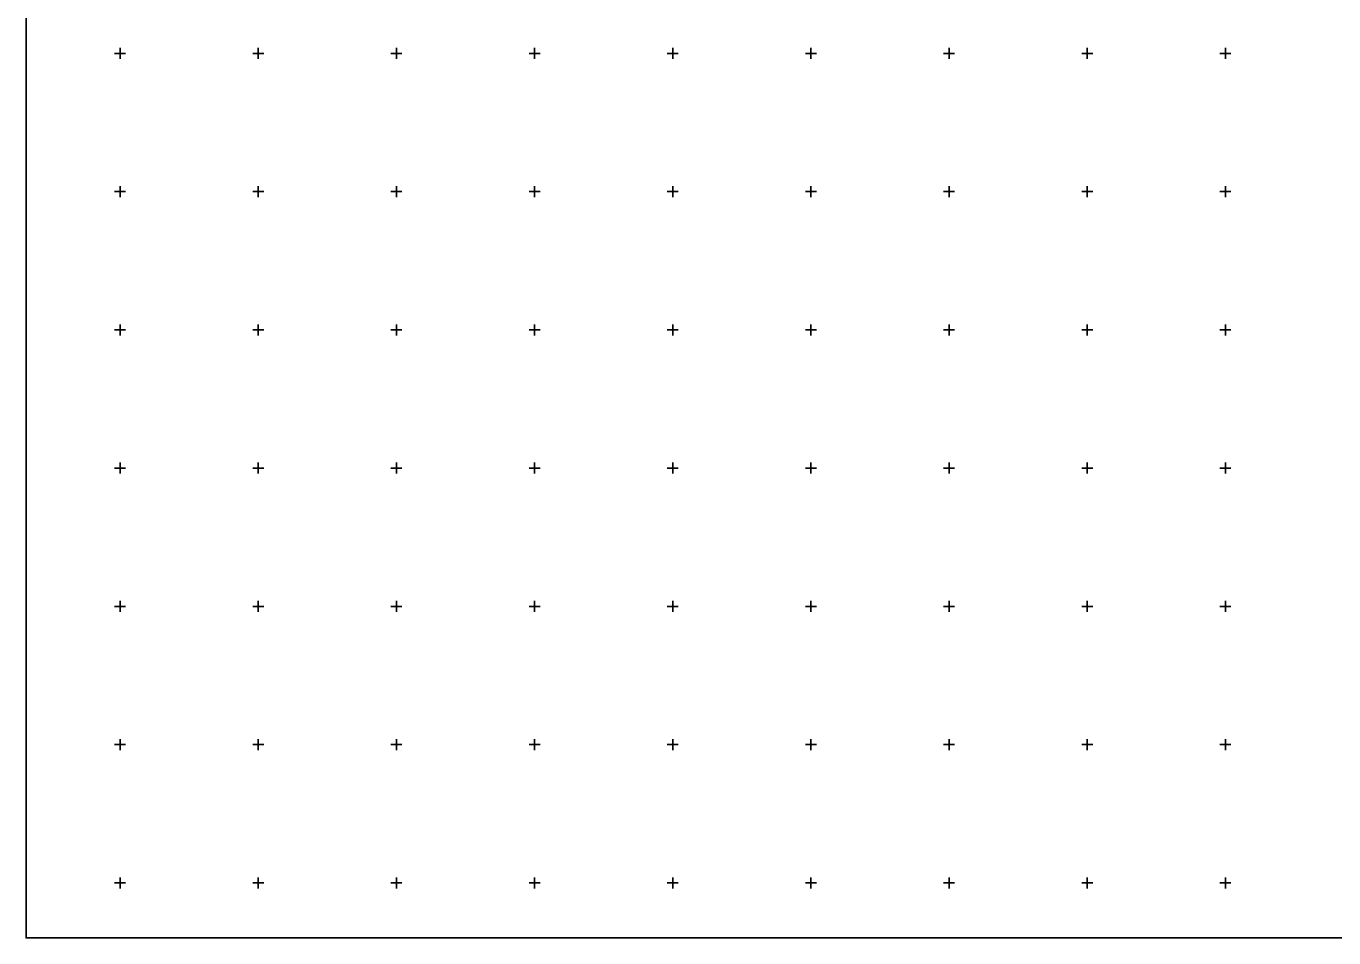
# Model space of a CAD drawing. Extents: x 528816 to 533196, y 6574767 to 6575847.
# Drawn here: x 528816 to 529289.3, y 6575030.1 to 6575359.8 of the extents above; entities that cross this region are included whole.
import ezdxf

# ---------------------------------------------------------------- set-up
doc = ezdxf.new("R2010")
doc.units = 0
doc.layers.add('VORK', color=7, linetype='Continuous')
doc.layers.add('VORMISTUS', color=7, linetype='Continuous')

msp = doc.modelspace()

# ---------------------------------------------------------------- linework, layer by layer
at = {"layer": 'VORK'}
for p, q in [((528848, 6575350), (528852, 6575350)), ((528850, 6575352), (528850, 6575348)), ((528898, 6575350), (528902, 6575350)), ((528900, 6575352), (528900, 6575348)), ((528948, 6575350), (528952, 6575350)), ((528950, 6575352), (528950, 6575348)), ((528998, 6575350), (529002, 6575350)), ((529000, 6575352), (529000, 6575348)), ((529048, 6575350), (529052, 6575350)), ((529050, 6575352), (529050, 6575348)), ((529098, 6575350), (529102, 6575350)), ((529100, 6575352), (529100, 6575348)), ((529148, 6575350), (529152, 6575350)), ((529150, 6575352), (529150, 6575348)), ((529198, 6575350), (529202, 6575350)), ((529200, 6575352), (529200, 6575348)), ((529248, 6575350), (529252, 6575350)), ((529250, 6575352), (529250, 6575348)), ((528850, 6575302), (528850, 6575298)), ((528900, 6575302), (528900, 6575298)), ((528950, 6575302), (528950, 6575298)), ((529000, 6575302), (529000, 6575298)), ((529050, 6575302), (529050, 6575298)), ((529100, 6575302), (529100, 6575298)), ((529150, 6575302), (529150, 6575298)), ((529200, 6575302), (529200, 6575298)), ((529250, 6575302), (529250, 6575298)), ((528848, 6575300), (528852, 6575300)), ((528898, 6575300), (528902, 6575300)), ((528948, 6575300), (528952, 6575300)), ((528998, 6575300), (529002, 6575300)), ((529048, 6575300), (529052, 6575300)), ((529098, 6575300), (529102, 6575300)), ((529148, 6575300), (529152, 6575300)), ((529198, 6575300), (529202, 6575300)), ((529248, 6575300), (529252, 6575300)), ((528848, 6575250), (528852, 6575250)), ((528850, 6575252), (528850, 6575248)), ((528898, 6575250), (528902, 6575250)), ((528900, 6575252), (528900, 6575248)), ((528948, 6575250), (528952, 6575250)), ((528950, 6575252), (528950, 6575248)), ((528998, 6575250), (529002, 6575250)), ((529000, 6575252), (529000, 6575248)), ((529048, 6575250), (529052, 6575250)), ((529050, 6575252), (529050, 6575248)), ((529098, 6575250), (529102, 6575250)), ((529100, 6575252), (529100, 6575248)), ((529148, 6575250), (529152, 6575250)), ((529150, 6575252), (529150, 6575248)), ((529198, 6575250), (529202, 6575250)), ((529200, 6575252), (529200, 6575248)), ((529248, 6575250), (529252, 6575250)), ((529250, 6575252), (529250, 6575248)), ((528850, 6575202), (528850, 6575198)), ((528900, 6575202), (528900, 6575198)), ((528950, 6575202), (528950, 6575198)), ((529000, 6575202), (529000, 6575198)), ((529050, 6575202), (529050, 6575198)), ((529100, 6575202), (529100, 6575198)), ((529150, 6575202), (529150, 6575198)), ((529200, 6575202), (529200, 6575198)), ((529250, 6575202), (529250, 6575198)), ((528848, 6575200), (528852, 6575200)), ((528898, 6575200), (528902, 6575200)), ((528948, 6575200), (528952, 6575200)), ((528998, 6575200), (529002, 6575200)), ((529048, 6575200), (529052, 6575200)), ((529098, 6575200), (529102, 6575200)), ((529148, 6575200), (529152, 6575200)), ((529198, 6575200), (529202, 6575200)), ((529248, 6575200), (529252, 6575200)), ((528848, 6575150), (528852, 6575150)), ((528850, 6575152), (528850, 6575148)), ((528898, 6575150), (528902, 6575150)), ((528900, 6575152), (528900, 6575148)), ((528948, 6575150), (528952, 6575150)), ((528950, 6575152), (528950, 6575148)), ((528998, 6575150), (529002, 6575150)), ((529000, 6575152), (529000, 6575148)), ((529048, 6575150), (529052, 6575150)), ((529050, 6575152), (529050, 6575148)), ((529098, 6575150), (529102, 6575150)), ((529100, 6575152), (529100, 6575148)), ((529148, 6575150), (529152, 6575150)), ((529150, 6575152), (529150, 6575148)), ((529198, 6575150), (529202, 6575150)), ((529200, 6575152), (529200, 6575148)), ((529248, 6575150), (529252, 6575150)), ((529250, 6575152), (529250, 6575148)), ((528848, 6575100), (528852, 6575100)), ((528850, 6575102), (528850, 6575098)), ((528898, 6575100), (528902, 6575100)), ((528900, 6575102), (528900, 6575098)), ((528948, 6575100), (528952, 6575100)), ((528950, 6575102), (528950, 6575098)), ((528998, 6575100), (529002, 6575100)), ((529000, 6575102), (529000, 6575098)), ((529048, 6575100), (529052, 6575100)), ((529050, 6575102), (529050, 6575098)), ((529098, 6575100), (529102, 6575100)), ((529100, 6575102), (529100, 6575098)), ((529148, 6575100), (529152, 6575100)), ((529150, 6575102), (529150, 6575098)), ((529198, 6575100), (529202, 6575100)), ((529200, 6575102), (529200, 6575098)), ((529248, 6575100), (529252, 6575100)), ((529250, 6575102), (529250, 6575098)), ((528850, 6575052), (528850, 6575048)), ((528900, 6575052), (528900, 6575048)), ((528950, 6575052), (528950, 6575048)), ((529000, 6575052), (529000, 6575048)), ((529050, 6575052), (529050, 6575048)), ((529100, 6575052), (529100, 6575048)), ((529150, 6575052), (529150, 6575048)), ((529200, 6575052), (529200, 6575048)), ((529250, 6575052), (529250, 6575048)), ((528848, 6575050), (528852, 6575050)), ((528898, 6575050), (528902, 6575050)), ((528948, 6575050), (528952, 6575050)), ((528998, 6575050), (529002, 6575050)), ((529048, 6575050), (529052, 6575050)), ((529098, 6575050), (529102, 6575050)), ((529148, 6575050), (529152, 6575050)), ((529198, 6575050), (529202, 6575050)), ((529248, 6575050), (529252, 6575050))]:
    msp.add_line(p, q, dxfattribs=at)
at = {"layer": 'VORMISTUS'}
msp.add_lwpolyline([(530714.07, 6575696.08), (528816.02, 6575696.08), (528816.02, 6575030.12), (530714.07, 6575030.12)], close=True, dxfattribs=at)

doc.saveas('drawing.dxf')
